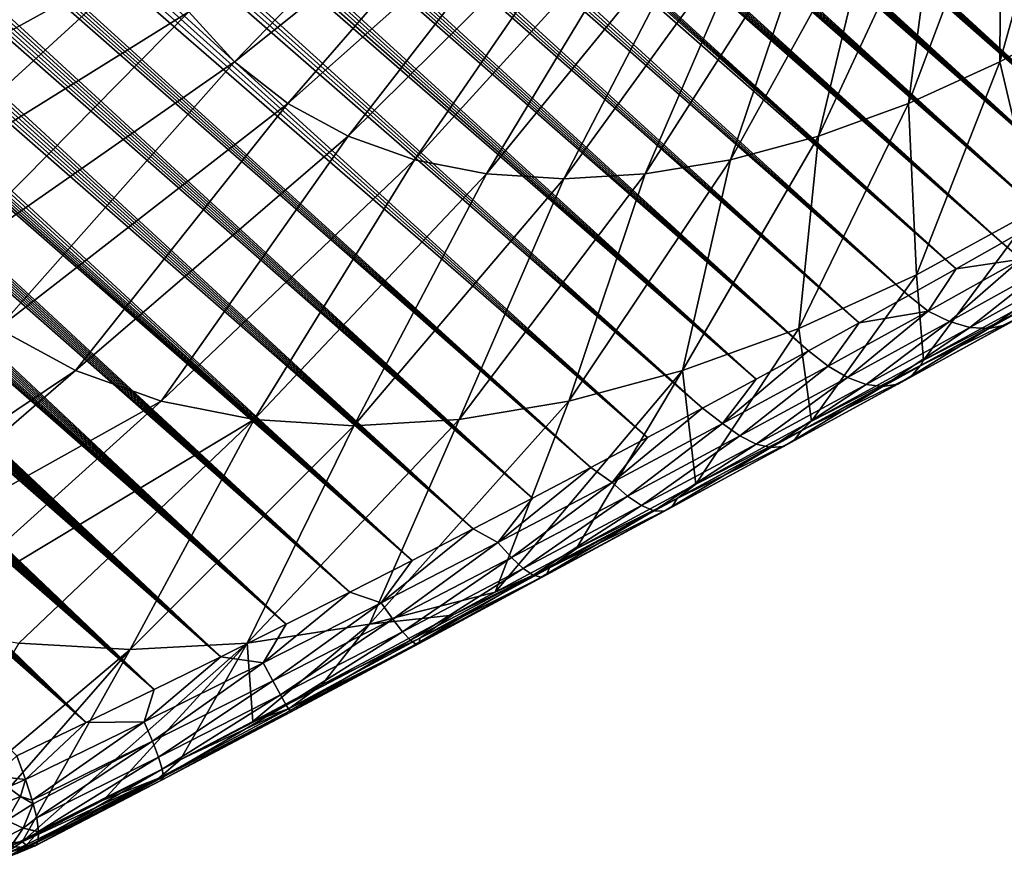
# Model space of a CAD drawing. Header units: metres. Extents: x -82 to 82, y -313 to 40.
# Tile 291 of 405: x 55 to 65, y -61 to -52. Entities that reach past the tile are written whole.
import ezdxf

# ---------------------------------------------------------------- set-up
doc = ezdxf.new("R2010")
doc.units = ezdxf.units.M
doc.layers.add('solid_505278_SW0001_CCC', color=7, linetype='CONTINUOUS')

msp = doc.modelspace()

# ---------------------------------------------------------------- linework, layer by layer
at = {"layer": 'solid_505278_SW0001_CCC'}
for points in [[(63.793152, -55.600903, 53.349144), (42.311619, -36.497169, 34.306728), (42.537632, -36.468975, 34.25415)], [(63.793152, -55.600903, 53.349144), (42.537632, -36.468975, 34.25415), (42.787354, -36.45396, 34.209877)], [(64.308563, -55.315361, 52.981861), (42.787354, -36.45396, 34.209877), (43.062996, -36.453861, 34.175083)], [(64.308563, -55.315361, 52.981861), (63.793152, -55.600903, 53.349144), (42.787354, -36.45396, 34.209877)], [(64.308563, -55.315361, 52.981861), (43.062996, -36.453861, 34.175083), (43.366493, -36.471161, 34.151794)], [(64.308563, -55.315361, 52.981861), (43.366493, -36.471161, 34.151794), (43.698662, -36.50774, 34.141525)], [(63.261715, -55.892429, 53.68475), (41.920193, -36.587555, 34.433418), (42.107014, -36.537075, 34.366676)], [(63.793152, -55.600903, 53.349144), (42.107014, -36.537075, 34.366676), (42.311619, -36.497169, 34.306728)], [(63.793152, -55.600903, 53.349144), (63.261715, -55.892429, 53.68475), (42.107014, -36.537075, 34.366676)], [(64.807716, -55.035828, 52.582764), (43.698662, -36.50774, 34.141525), (44.060249, -36.565296, 34.145638)], [(64.807716, -55.035828, 52.582764), (64.308563, -55.315361, 52.981861), (43.698662, -36.50774, 34.141525)], [(64.807716, -55.035828, 52.582764), (44.060249, -36.565296, 34.145638), (44.252312, -36.602585, 34.153656)], [(63.261715, -55.892429, 53.68475), (41.589901, -36.718449, 34.586975), (41.748459, -36.648014, 34.506756)], [(63.261715, -55.892429, 53.68475), (41.748459, -36.648014, 34.506756), (41.920193, -36.587555, 34.433418)], [(64.807716, -55.035828, 52.582764), (44.252312, -36.602585, 34.153656), (44.451988, -36.645718, 34.16576)], [(64.807716, -55.035828, 52.582764), (44.451988, -36.645718, 34.16576), (44.659637, -36.695225, 34.182472)], [(63.261715, -55.892429, 53.68475), (41.442665, -36.799175, 34.674576), (41.589901, -36.718449, 34.586975)], [(65.290031, -54.762512, 52.151859), (44.659637, -36.695225, 34.182472), (44.875084, -36.750946, 34.203575)], [(65.290031, -54.762512, 52.151859), (64.807716, -55.035828, 52.582764), (44.659637, -36.695225, 34.182472)], [(65.290031, -54.762512, 52.151859), (44.875084, -36.750946, 34.203575), (45.098621, -36.813251, 34.229404)], [(62.714607, -56.18972, 53.988487), (41.175858, -36.995422, 34.875977), (41.304848, -36.891106, 34.770535)], [(62.714607, -56.18972, 53.988487), (41.304848, -36.891106, 34.770535), (41.442665, -36.799175, 34.674576)], [(63.261715, -55.892429, 53.68475), (62.714607, -56.18972, 53.988487), (41.442665, -36.799175, 34.674576)], [(65.290031, -54.762512, 52.151859), (45.098621, -36.813251, 34.229404), (45.330601, -36.882572, 34.260376)], [(65.290031, -54.762512, 52.151859), (45.330601, -36.882572, 34.260376), (45.570797, -36.95871, 34.29623)], [(62.714607, -56.18972, 53.988487), (41.055237, -37.113495, 34.992123), (41.175858, -36.995422, 34.875977)], [(65.290031, -54.762512, 52.151859), (45.570797, -36.95871, 34.29623), (45.819683, -37.04221, 34.337498)], [(65.754967, -54.495632, 51.689091), (45.819683, -37.04221, 34.337498), (46.077503, -37.133377, 34.384457)], [(65.754967, -54.495632, 51.689091), (65.290031, -54.762512, 52.151859), (45.819683, -37.04221, 34.337498)], [(62.714607, -56.18972, 53.988487), (40.942547, -37.247574, 35.120937), (41.055237, -37.113495, 34.992123)], [(65.754967, -54.495632, 51.689091), (46.077503, -37.133377, 34.384457), (46.344093, -37.232079, 34.436928)], [(62.152195, -56.492603, 54.260136), (40.83847, -37.400295, 35.264648), (40.942547, -37.247574, 35.120937)], [(62.714607, -56.18972, 53.988487), (62.152195, -56.492603, 54.260136), (40.942547, -37.247574, 35.120937)], [(65.754967, -54.495632, 51.689091), (46.344093, -37.232079, 34.436928), (46.620102, -37.339001, 34.495583)], [(62.152195, -56.492603, 54.260136), (40.744175, -37.573769, 35.424904), (40.83847, -37.400295, 35.264648)], [(65.754967, -54.495632, 51.689091), (46.620102, -37.339001, 34.495583), (46.905567, -37.45422, 34.560455)], [(65.754967, -54.495632, 51.689091), (46.905567, -37.45422, 34.560455), (47.200527, -37.577816, 34.631596)], [(62.152195, -56.492603, 54.260136), (40.66114, -37.770191, 35.603367), (40.744175, -37.573769, 35.424904)], [(66.20192, -54.235199, 51.194038), (47.200527, -37.577816, 34.631596), (47.505733, -37.710571, 34.70977)], [(66.20192, -54.235199, 51.194038), (65.754967, -54.495632, 51.689091), (47.200527, -37.577816, 34.631596)], [(66.20192, -54.235199, 51.194038), (47.505733, -37.710571, 34.70977), (47.820961, -37.852295, 34.79475)], [(61.574398, -56.801018, 54.499481), (40.59182, -37.991871, 35.801823), (40.66114, -37.770191, 35.603367)], [(62.152195, -56.492603, 54.260136), (61.574398, -56.801018, 54.499481), (40.66114, -37.770191, 35.603367)], [(66.20192, -54.235199, 51.194038), (47.820961, -37.852295, 34.79475), (48.146576, -38.003399, 34.886929)], [(61.574398, -56.801018, 54.499481), (40.538582, -38.239883, 36.020924), (40.59182, -37.991871, 35.801823)], [(66.20192, -54.235199, 51.194038), (48.146576, -38.003399, 34.886929), (48.369846, -38.109791, 34.952827)], [(66.20192, -54.235199, 51.194038), (48.369846, -38.109791, 34.952827), (48.597916, -38.220554, 35.022118)], [(66.20192, -54.235199, 51.194038), (48.597916, -38.220554, 35.022118), (48.830765, -38.335693, 35.09478)], [(61.574398, -56.801018, 54.499481), (40.503433, -38.515171, 36.26123), (40.538582, -38.239883, 36.020924)], [(66.630089, -53.981483, 50.66658), (48.830765, -38.335693, 35.09478), (49.068687, -38.455513, 35.171139)], [(66.630089, -53.981483, 50.66658), (66.20192, -54.235199, 51.194038), (48.830765, -38.335693, 35.09478)], [(60.981453, -57.114723, 54.706051), (40.493362, -38.663277, 36.389484), (40.503433, -38.515171, 36.26123)], [(61.574398, -56.801018, 54.499481), (60.981453, -57.114723, 54.706051), (40.503433, -38.515171, 36.26123)], [(66.630089, -53.981483, 50.66658), (49.068687, -38.455513, 35.171139), (49.311977, -38.580322, 35.251518)], [(66.630089, -53.981483, 50.66658), (49.311977, -38.580322, 35.251518), (49.560543, -38.710037, 35.335808)], [(60.981453, -57.114723, 54.706051), (40.48848, -38.818516, 36.523228), (40.493362, -38.663277, 36.389484)], [(66.630089, -53.981483, 50.66658), (49.560543, -38.710037, 35.335808), (49.814224, -38.844501, 35.42384)], [(60.981453, -57.114723, 54.706051), (40.489452, -38.981281, 36.662834), (40.48848, -38.818516, 36.523228)], [(66.630089, -53.981483, 50.66658), (49.814224, -38.844501, 35.42384), (50.073338, -38.984066, 35.51598)], [(60.981453, -57.114723, 54.706051), (40.496052, -39.15144, 36.808113), (40.489452, -38.981281, 36.662834)], [(66.630089, -53.981483, 50.66658), (50.073338, -38.984066, 35.51598), (50.338219, -39.129086, 35.61261)], [(60.37355, -57.433552, 54.879345), (40.50869, -39.329285, 36.959328), (40.496052, -39.15144, 36.808113)], [(60.981453, -57.114723, 54.706051), (60.37355, -57.433552, 54.879345), (40.496052, -39.15144, 36.808113)], [(66.630089, -53.981483, 50.66658), (50.338219, -39.129086, 35.61261), (50.60891, -39.27961, 35.713776)], [(60.37355, -57.433552, 54.879345), (40.527882, -39.515163, 37.116795), (40.50869, -39.329285, 36.959328)], [(67.038658, -53.734692, 50.106434), (50.60891, -39.27961, 35.713776), (50.885094, -39.435314, 35.819115)], [(67.038658, -53.734692, 50.106434), (66.630089, -53.981483, 50.66658), (50.60891, -39.27961, 35.713776)], [(67.038658, -53.734692, 50.106434), (50.885094, -39.435314, 35.819115), (51.167122, -39.596588, 35.92905)], [(60.37355, -57.433552, 54.879345), (40.553349, -39.7089, 37.280277), (40.527882, -39.515163, 37.116795)], [(67.038658, -53.734692, 50.106434), (51.167122, -39.596588, 35.92905), (51.455368, -39.76384, 36.044033)], [(60.37355, -57.433552, 54.879345), (40.585724, -39.91095, 37.450214), (40.553349, -39.7089, 37.280277)], [(67.038658, -53.734692, 50.106434), (51.455368, -39.76384, 36.044033), (51.750008, -39.937267, 36.164272)], [(60.37355, -57.433552, 54.879345), (40.625351, -40.121552, 37.626808), (40.585724, -39.91095, 37.450214)], [(67.038658, -53.734692, 50.106434), (51.750008, -39.937267, 36.164272), (52.050602, -40.116394, 36.289238)], [(59.7505, -57.757282, 55.018692), (40.672047, -40.340588, 37.809898), (40.625351, -40.121552, 37.626808)], [(60.37355, -57.433552, 54.879345), (59.7505, -57.757282, 55.018692), (40.625351, -40.121552, 37.626808)], [(67.038658, -53.734692, 50.106434), (52.050602, -40.116394, 36.289238), (52.280159, -40.254711, 36.386322)], [(67.038658, -53.734692, 50.106434), (52.280159, -40.254711, 36.386322), (52.513451, -40.396664, 36.486546)], [(59.7505, -57.757282, 55.018692), (40.72662, -40.568668, 38.000065), (40.672047, -40.340588, 37.809898)], [(67.426628, -53.494839, 49.512974), (52.513451, -40.396664, 36.486546), (52.750675, -40.542469, 36.590145)], [(67.426628, -53.494839, 49.512974), (67.038658, -53.734692, 50.106434), (52.513451, -40.396664, 36.486546)], [(59.7505, -57.757282, 55.018692), (40.78915, -40.805851, 38.197334), (40.72662, -40.568668, 38.000065)], [(67.426628, -53.494839, 49.512974), (52.750675, -40.542469, 36.590145), (52.991905, -40.6922, 36.697208)], [(67.426628, -53.494839, 49.512974), (52.991905, -40.6922, 36.697208), (53.236763, -40.845448, 36.807274)], [(59.7505, -57.757282, 55.018692), (40.859703, -41.052193, 38.401726), (40.78915, -40.805851, 38.197334)], [(67.426628, -53.494839, 49.512974), (53.236763, -40.845448, 36.807274), (53.485397, -41.00238, 36.920532)], [(67.426628, -53.494839, 49.512974), (53.485397, -41.00238, 36.920532), (53.738041, -41.163258, 37.037273)], [(59.7505, -57.757282, 55.018692), (40.939194, -41.308384, 38.613914), (40.859703, -41.052193, 38.401726)], [(67.426628, -53.494839, 49.512974), (53.738041, -41.163258, 37.037273), (53.994915, -41.328331, 37.157795)], [(59.112549, -58.085606, 55.123322), (41.027378, -41.574253, 38.833679), (40.939194, -41.308384, 38.613914)], [(59.7505, -57.757282, 55.018692), (59.112549, -58.085606, 55.123322), (40.939194, -41.308384, 38.613914)], [(67.426628, -53.494839, 49.512974), (53.994915, -41.328331, 37.157795), (54.256256, -41.497852, 37.282394)], [(67.426628, -53.494839, 49.512974), (54.256256, -41.497852, 37.282394), (54.521858, -41.671585, 37.410782)], [(59.112549, -58.085606, 55.123322), (41.124725, -41.850143, 39.061348), (41.027378, -41.574253, 38.833679)], [(67.426628, -53.494839, 49.512974), (54.521858, -41.671585, 37.410782), (54.791496, -41.849281, 37.542686)], [(59.112549, -58.085606, 55.123322), (41.195244, -42.040031, 39.217907), (41.124725, -41.850143, 39.061348)], [(67.792938, -53.262238, 48.885983), (54.791496, -41.849281, 37.542686), (55.065437, -42.03125, 37.678471)], [(67.792938, -53.262238, 48.885983), (67.426628, -53.494839, 49.512974), (54.791496, -41.849281, 37.542686)], [(59.112549, -58.085606, 55.123322), (41.270061, -42.23455, 39.378136), (41.195244, -42.040031, 39.217907)], [(67.792938, -53.262238, 48.885983), (55.065437, -42.03125, 37.678471), (55.343948, -42.217796, 37.818501)], [(59.112549, -58.085606, 55.123322), (41.349182, -42.433693, 39.542019), (41.270061, -42.23455, 39.378136)], [(67.792938, -53.262238, 48.885983), (55.343948, -42.217796, 37.818501), (55.627289, -42.409222, 37.963142)], [(59.112549, -58.085606, 55.123322), (41.432972, -42.637722, 39.709827), (41.349182, -42.433693, 39.542019)], [(67.792938, -53.262238, 48.885983), (55.627289, -42.409222, 37.963142), (55.915638, -42.605728, 38.112637)], [(58.459812, -58.418228, 55.192406), (41.521809, -42.846912, 39.881832), (41.432972, -42.637722, 39.709827)], [(59.112549, -58.085606, 55.123322), (58.459812, -58.418228, 55.192406), (41.432972, -42.637722, 39.709827)], [(67.792938, -53.262238, 48.885983), (55.915638, -42.605728, 38.112637), (56.2085, -42.806717, 38.266262)], [(58.459812, -58.418228, 55.192406), (41.615582, -43.061184, 40.057949), (41.521809, -42.846912, 39.881832)], [(67.792938, -53.262238, 48.885983), (56.2085, -42.806717, 38.266262), (56.446106, -42.970821, 38.39225)], [(67.792938, -53.262238, 48.885983), (56.446106, -42.970821, 38.39225), (56.686829, -43.138073, 38.521236)], [(58.459812, -58.418228, 55.192406), (41.714088, -43.280396, 40.238014), (41.615582, -43.061184, 40.057949)], [(67.792938, -53.262238, 48.885983), (56.686829, -43.138073, 38.521236), (56.93082, -43.308655, 38.653458)], [(58.459812, -58.418228, 55.192406), (41.817768, -43.504841, 40.42234), (41.714088, -43.280396, 40.238014)], [(67.792938, -53.262238, 48.885983), (56.93082, -43.308655, 38.653458), (57.17823, -43.482761, 38.78915)], [(67.792938, -53.262238, 48.885983), (57.17823, -43.482761, 38.78915), (57.429214, -43.660564, 38.928547)], [(58.459812, -58.418228, 55.192406), (41.927052, -43.734818, 40.61124), (41.817768, -43.504841, 40.42234)], [(67.792938, -53.262238, 48.885983), (57.429214, -43.660564, 38.928547), (57.683674, -43.841946, 39.071484)], [(58.459812, -58.418228, 55.192406), (42.041996, -43.970367, 40.804756), (41.927052, -43.734818, 40.61124)], [(68.136398, -53.037075, 48.224991), (57.683674, -43.841946, 39.071484), (57.94128, -44.02647, 39.217438)], [(68.136398, -53.037075, 48.224991), (67.792938, -53.262238, 48.885983), (57.683674, -43.841946, 39.071484)], [(57.792053, -58.754742, 55.224854), (42.162205, -44.21122, 41.002575), (42.041996, -43.970367, 40.804756)], [(58.459812, -58.418228, 55.192406), (57.792053, -58.754742, 55.224854), (42.041996, -43.970367, 40.804756)], [(68.136398, -53.037075, 48.224991), (57.94128, -44.02647, 39.217438), (58.202194, -44.214359, 39.366684)], [(57.792053, -58.754742, 55.224854), (42.288151, -44.457684, 41.205044), (42.162205, -44.21122, 41.002575)], [(68.136398, -53.037075, 48.224991), (58.202194, -44.214359, 39.366684), (58.466599, -44.405842, 39.519527)], [(68.136398, -53.037075, 48.224991), (58.466599, -44.405842, 39.519527), (58.734684, -44.601147, 39.67627)], [(57.792053, -58.754742, 55.224854), (42.420353, -44.710091, 41.412525), (42.288151, -44.457684, 41.205044)], [(68.136398, -53.037075, 48.224991), (58.734684, -44.601147, 39.67627), (58.961025, -44.766991, 39.810089)], [(57.792053, -58.754742, 55.224854), (42.559055, -44.968605, 41.625191), (42.420353, -44.710091, 41.412525)], [(68.136398, -53.037075, 48.224991), (58.961025, -44.766991, 39.810089), (59.190159, -44.93578, 39.947006)], [(57.792053, -58.754742, 55.224854), (42.703659, -45.232834, 41.842602), (42.559055, -44.968605, 41.625191)], [(68.136398, -53.037075, 48.224991), (59.190159, -44.93578, 39.947006), (59.422131, -45.107582, 40.087105)], [(68.136398, -53.037075, 48.224991), (59.422131, -45.107582, 40.087105), (59.65662, -45.281933, 40.229771)], [(57.792053, -58.754742, 55.224854), (42.816277, -45.43494, 42.008984), (42.703659, -45.232834, 41.842602)], [(68.136398, -53.037075, 48.224991), (59.65662, -45.281933, 40.229771), (59.89362, -45.458843, 40.375031)], [(57.792053, -58.754742, 55.224854), (42.932762, -45.640606, 42.178425), (42.816277, -45.43494, 42.008984)], [(68.136398, -53.037075, 48.224991), (59.89362, -45.458843, 40.375031), (60.133247, -45.63847, 40.523106)], [(57.792053, -58.754742, 55.224854), (43.053379, -45.850002, 42.351109), (42.932762, -45.640606, 42.178425)], [(68.136398, -53.037075, 48.224991), (60.133247, -45.63847, 40.523106), (60.37561, -45.820969, 40.67421)], [(57.109581, -59.094715, 55.219643), (43.17823, -46.063194, 42.527119), (43.053379, -45.850002, 42.351109)], [(57.792053, -58.754742, 55.224854), (57.109581, -59.094715, 55.219643), (43.053379, -45.850002, 42.351109)], [(68.136398, -53.037075, 48.224991), (60.37561, -45.820969, 40.67421), (60.620811, -46.006489, 40.828571)], [(57.109581, -59.094715, 55.219643), (43.306793, -46.27985, 42.70607), (43.17823, -46.063194, 42.527119)], [(68.136398, -53.037075, 48.224991), (60.620811, -46.006489, 40.828571), (60.868965, -46.195187, 40.986404)], [(68.136398, -53.037075, 48.224991), (60.868965, -46.195187, 40.986404), (61.120178, -46.387215, 41.14793)], [(57.109581, -59.094715, 55.219643), (43.439281, -46.500099, 42.888123), (43.306793, -46.27985, 42.70607)], [(68.455536, -52.819267, 47.529102), (61.120178, -46.387215, 41.14793), (61.374561, -46.582718, 41.31337)], [(68.455536, -52.819267, 47.529102), (68.136398, -53.037075, 48.224991), (61.120178, -46.387215, 41.14793)], [(57.109581, -59.094715, 55.219643), (43.576031, -46.724148, 43.073505), (43.439281, -46.500099, 42.888123)], [(68.455536, -52.819267, 47.529102), (61.374561, -46.582718, 41.31337), (61.631817, -46.781269, 41.482132)], [(57.109581, -59.094715, 55.219643), (43.717369, -46.95219, 43.262447), (43.576031, -46.724148, 43.073505)], [(68.455536, -52.819267, 47.529102), (61.631817, -46.781269, 41.482132), (61.891762, -46.982609, 41.653858)], [(57.109581, -59.094715, 55.219643), (43.863625, -47.184425, 43.455189), (43.717369, -46.95219, 43.262447)], [(68.455536, -52.819267, 47.529102), (61.891762, -46.982609, 41.653858), (62.154568, -47.186962, 41.828873)], [(57.109581, -59.094715, 55.219643), (44.014488, -47.420677, 43.651512), (43.863625, -47.184425, 43.455189)], [(68.455536, -52.819267, 47.529102), (62.154568, -47.186962, 41.828873), (62.420395, -47.394554, 42.007496)], [(68.455536, -52.819267, 47.529102), (62.420395, -47.394554, 42.007496), (62.689407, -47.605614, 42.190048)], [(57.109581, -59.094715, 55.219643), (44.169636, -47.660748, 43.851196), (44.014488, -47.420677, 43.651512)], [(68.455536, -52.819267, 47.529102), (62.689407, -47.605614, 42.190048), (62.961777, -47.820358, 42.37685)], [(57.109581, -59.094715, 55.219643), (44.329483, -47.904869, 44.05452), (44.169636, -47.660748, 43.851196)], [(68.455536, -52.819267, 47.529102), (62.961777, -47.820358, 42.37685), (63.237663, -48.039013, 42.568226)], [(56.412437, -59.437656, 55.175579), (44.494434, -48.153263, 44.261761), (44.329483, -47.904869, 44.05452)], [(57.109581, -59.094715, 55.219643), (56.412437, -59.437656, 55.175579), (44.329483, -47.904869, 44.05452)], [(68.455536, -52.819267, 47.529102), (63.237663, -48.039013, 42.568226), (63.477066, -48.22971, 42.736145)], [(56.412437, -59.437656, 55.175579), (44.664902, -48.406158, 44.473202), (44.494434, -48.153263, 44.261761)], [(68.455536, -52.819267, 47.529102), (63.477066, -48.22971, 42.736145), (63.719303, -48.423553, 42.907776)], [(56.412437, -59.437656, 55.175579), (44.841145, -48.663704, 44.68903), (44.664902, -48.406158, 44.473202)], [(68.455536, -52.819267, 47.529102), (63.719303, -48.423553, 42.907776), (63.964531, -48.620392, 43.082668)], [(68.455536, -52.819267, 47.529102), (63.964531, -48.620392, 43.082668), (64.212601, -48.820133, 43.260769)], [(56.412437, -59.437656, 55.175579), (45.022358, -48.925468, 44.908707), (44.841145, -48.663704, 44.68903)], [(68.455536, -52.819267, 47.529102), (64.212601, -48.820133, 43.260769), (64.463348, -49.022701, 43.442097)], [(56.412437, -59.437656, 55.175579), (45.171036, -49.137978, 45.087307), (45.022358, -48.925468, 44.908707)], [(68.455536, -52.819267, 47.529102), (64.463348, -49.022701, 43.442097), (64.716583, -49.228024, 43.62669)], [(56.412437, -59.437656, 55.175579), (45.323284, -49.353382, 45.268627), (45.171036, -49.137978, 45.087307)], [(68.455536, -52.819267, 47.529102), (64.716583, -49.228024, 43.62669), (64.97213, -49.436024, 43.814571)], [(56.412437, -59.437656, 55.175579), (45.47937, -49.5718, 45.452839), (45.323284, -49.353382, 45.268627)], [(68.455536, -52.819267, 47.529102), (64.97213, -49.436024, 43.814571), (65.197495, -49.620167, 43.981689)], [(56.412437, -59.437656, 55.175579), (45.639542, -49.793365, 45.640118), (45.47937, -49.5718, 45.452839)], [(68.455536, -52.819267, 47.529102), (65.197495, -49.620167, 43.981689), (65.424385, -49.806255, 44.151371)], [(56.412437, -59.437656, 55.175579), (45.804066, -50.0182, 45.830631), (45.639542, -49.793365, 45.640118)], [(56.412437, -59.437656, 55.175579), (45.972759, -50.246227, 46.024277), (45.804066, -50.0182, 45.830631)], [(56.773994, -52.344261, 70.946457), (57.254635, -52.868179, 69.939667), (59.979656, -50.052631, 71.060349)], [(57.254635, -52.868179, 69.939667), (60.317612, -50.421013, 70.35244), (59.979656, -50.052631, 71.060349)], [(56.412437, -59.437656, 55.175579), (46.145027, -50.477154, 46.220673), (45.972759, -50.246227, 46.024277)], [(52.220581, -51.771378, 74.413261), (52.513763, -52.750149, 73.194), (55.832561, -50.291916, 73.860451)], [(52.513763, -52.750149, 73.194), (56.059723, -51.05027, 72.915771), (55.832561, -50.291916, 73.860451)], [(55.700245, -59.782894, 55.091122), (46.321182, -50.711128, 46.420013), (46.145027, -50.477154, 46.220673)], [(56.412437, -59.437656, 55.175579), (55.700245, -59.782894, 55.091122), (46.145027, -50.477154, 46.220673)], [(57.254635, -52.868179, 69.939667), (57.812057, -53.303467, 68.930244), (60.317612, -50.421013, 70.35244)], [(57.812057, -53.303467, 68.930244), (60.709553, -50.727077, 69.642677), (60.317612, -50.421013, 70.35244)], [(65.262787, -52.868179, 61.178555), (65.948402, -50.421013, 64.192215), (65.276627, -50.727077, 64.646187)], [(65.262787, -52.868179, 61.178555), (66.222443, -52.344261, 60.609615), (65.948402, -50.421013, 64.192215)], [(55.700245, -59.782894, 55.091122), (46.501553, -50.948292, 46.622513), (46.321182, -50.711128, 46.420013)], [(57.812057, -53.303467, 68.930244), (58.441212, -53.646183, 67.927322), (60.709553, -50.727077, 69.642677)], [(58.441212, -53.646183, 67.927322), (61.151932, -50.968052, 68.937492), (60.709553, -50.727077, 69.642677)], [(64.307381, -53.303467, 61.824203), (65.276627, -50.727077, 64.646187), (64.61393, -50.968052, 65.149986)], [(64.307381, -53.303467, 61.824203), (65.262787, -52.868179, 61.178555), (65.276627, -50.727077, 64.646187)], [(55.700245, -59.782894, 55.091122), (46.686474, -51.188793, 46.828388), (46.501553, -50.948292, 46.622513)], [(58.441212, -53.646183, 67.927322), (59.136398, -53.893219, 66.939995), (61.151932, -50.968052, 68.937492)], [(59.136398, -53.893219, 66.939995), (61.640739, -51.14175, 68.243271), (61.151932, -50.968052, 68.937492)], [(63.364883, -53.646183, 62.540707), (64.61393, -50.968052, 65.149986), (63.966305, -51.14175, 65.699043)], [(63.364883, -53.646183, 62.540707), (64.307381, -53.303467, 61.824203), (64.61393, -50.968052, 65.149986)], [(52.513763, -52.750149, 73.194), (52.92001, -53.635777, 71.936554), (56.059723, -51.05027, 72.915771)], [(52.92001, -53.635777, 71.936554), (56.374485, -51.736458, 71.941498), (56.059723, -51.05027, 72.915771)], [(55.700245, -59.782894, 55.091122), (46.844288, -51.391872, 47.002689), (46.686474, -51.188793, 46.828388)], [(59.136398, -53.893219, 66.939995), (59.891323, -54.042339, 65.977196), (61.640739, -51.14175, 68.243271)], [(59.891323, -54.042339, 65.977196), (62.171555, -51.246605, 67.566292), (61.640739, -51.14175, 68.243271)], [(62.443829, -53.893219, 63.321583), (63.966305, -51.14175, 65.699043), (63.339622, -51.246605, 66.288391)], [(62.443829, -53.893219, 63.321583), (63.364883, -53.646183, 62.540707), (63.966305, -51.14175, 65.699043)], [(59.891323, -54.042339, 65.977196), (60.69915, -54.092197, 65.047646), (62.171555, -51.246605, 67.566292)], [(62.171555, -51.246605, 67.566292), (60.69915, -54.092197, 65.047646), (62.739563, -51.281662, 66.912697)], [(60.69915, -54.092197, 65.047646), (61.552559, -54.042339, 64.15976), (62.739563, -51.281662, 66.912697)], [(61.552559, -54.042339, 64.15976), (63.339622, -51.246605, 66.288391), (62.739563, -51.281662, 66.912697)], [(61.552559, -54.042339, 64.15976), (62.443829, -53.893219, 63.321583), (63.339622, -51.246605, 66.288391)], [(55.700245, -59.782894, 55.091122), (47.005684, -51.597458, 47.179611), (46.844288, -51.391872, 47.002689)], [(55.700245, -59.782894, 55.091122), (47.17075, -51.805595, 47.359215), (47.005684, -51.597458, 47.179611)], [(52.92001, -53.635777, 71.936554), (53.435638, -54.420242, 70.652313), (56.374485, -51.736458, 71.941498)], [(53.435638, -54.420242, 70.652313), (56.773994, -52.344261, 70.946457), (56.374485, -51.736458, 71.941498)], [(55.700245, -59.782894, 55.091122), (47.33881, -52.016014, 47.541096), (47.17075, -51.805595, 47.359215)], [(55.700245, -59.782894, 55.091122), (47.509888, -52.22871, 47.725266), (47.33881, -52.016014, 47.541096)], [(55.700245, -59.782894, 55.091122), (47.684227, -52.443771, 47.911865), (47.509888, -52.22871, 47.725266)], [(53.435638, -54.420242, 70.652313), (54.055981, -55.096436, 69.352898), (56.773994, -52.344261, 70.946457)], [(54.055981, -55.096436, 69.352898), (57.254635, -52.868179, 69.939667), (56.773994, -52.344261, 70.946457)], [(65.630295, -54.420242, 57.311058), (66.222443, -52.344261, 60.609615), (65.262787, -52.868179, 61.178555)], [(55.700245, -59.782894, 55.091122), (47.862061, -52.661282, 48.10104), (47.684227, -52.443771, 47.911865)], [(55.700245, -59.782894, 55.091122), (48.043629, -52.881321, 48.292938), (47.862061, -52.661282, 48.10104)], [(54.055981, -55.096436, 69.352898), (54.775417, -55.658241, 68.050079), (57.254635, -52.868179, 69.939667)], [(54.775417, -55.658241, 68.050079), (57.812057, -53.303467, 68.930244), (57.254635, -52.868179, 69.939667)], [(64.391701, -55.096436, 58.045361), (65.262787, -52.868179, 61.178555), (64.307381, -53.303467, 61.824203)], [(64.391701, -55.096436, 58.045361), (65.630295, -54.420242, 57.311058), (65.262787, -52.868179, 61.178555)], [(55.700245, -59.782894, 55.091122), (48.229164, -53.103981, 48.487698), (48.043629, -52.881321, 48.292938)], [(55.700245, -59.782894, 55.091122), (48.4189, -53.329338, 48.685471), (48.229164, -53.103981, 48.487698)], [(55.700245, -59.782894, 55.091122), (48.613075, -53.557476, 48.886398), (48.4189, -53.329338, 48.685471)], [(54.775417, -55.658241, 68.050079), (55.587437, -56.100563, 66.755661), (57.812057, -53.303467, 68.930244)], [(55.587437, -56.100563, 66.755661), (58.441212, -53.646183, 67.927322), (57.812057, -53.303467, 68.930244)], [(63.158607, -55.658241, 58.878666), (64.307381, -53.303467, 61.824203), (63.364883, -53.646183, 62.540707)], [(63.158607, -55.658241, 58.878666), (64.391701, -55.096436, 58.045361), (64.307381, -53.303467, 61.824203)], [(55.700245, -59.782894, 55.091122), (54.973858, -60.129925, 54.965256), (48.613075, -53.557476, 48.886398)], [(55.587437, -56.100563, 66.755661), (56.48468, -56.419403, 65.481361), (58.441212, -53.646183, 67.927322)], [(56.48468, -56.419403, 65.481361), (59.136398, -53.893219, 66.939995), (58.441212, -53.646183, 67.927322)], [(61.942173, -56.100563, 59.803421), (63.364883, -53.646183, 62.540707), (62.443829, -53.893219, 63.321583)], [(61.942173, -56.100563, 59.803421), (63.158607, -55.658241, 58.878666), (63.364883, -53.646183, 62.540707)], [(56.48468, -56.419403, 65.481361), (57.459023, -56.611866, 64.238724), (59.136398, -53.893219, 66.939995)], [(57.459023, -56.611866, 64.238724), (59.891323, -54.042339, 65.977196), (59.136398, -53.893219, 66.939995)], [(60.753418, -56.419403, 60.81126), (62.443829, -53.893219, 63.321583), (61.552559, -54.042339, 64.15976)], [(60.753418, -56.419403, 60.81126), (61.942173, -56.100563, 59.803421), (62.443829, -53.893219, 63.321583)], [(57.459023, -56.611866, 64.238724), (58.501644, -56.676216, 63.039001), (59.891323, -54.042339, 65.977196)], [(59.891323, -54.042339, 65.977196), (58.501644, -56.676216, 63.039001), (60.69915, -54.092197, 65.047646)], [(58.501644, -56.676216, 63.039001), (59.6031, -56.611866, 61.893051), (60.69915, -54.092197, 65.047646)], [(59.6031, -56.611866, 61.893051), (61.552559, -54.042339, 64.15976), (60.69915, -54.092197, 65.047646)], [(59.6031, -56.611866, 61.893051), (60.753418, -56.419403, 60.81126), (61.552559, -54.042339, 64.15976)], [(64.46624, -55.990685, 55.62394), (65.630295, -54.420242, 57.311058), (64.391701, -55.096436, 58.045361)], [(64.46624, -55.990685, 55.62394), (65.583099, -55.379753, 54.88596), (65.630295, -54.420242, 57.311058)], [(65.486839, -54.932858, 52.364777), (65.290031, -54.762512, 52.151859), (65.754967, -54.495632, 51.689091)], [(65.486839, -54.932858, 52.364777), (64.807716, -55.035828, 52.582764), (65.290031, -54.762512, 52.151859)], [(65.486839, -54.932858, 52.364777), (64.513588, -55.478695, 53.183334), (64.807716, -55.035828, 52.582764)], [(64.735428, -55.587189, 53.401943), (64.513588, -55.478695, 53.183334), (65.486839, -54.932858, 52.364777)], [(65.726936, -55.033363, 52.567326), (64.735428, -55.587189, 53.401943), (65.486839, -54.932858, 52.364777)], [(64.949509, -55.647915, 53.64537), (64.735428, -55.587189, 53.401943), (65.726936, -55.033363, 52.567326)], [(65.961517, -55.085106, 52.793316), (64.949509, -55.647915, 53.64537), (65.726936, -55.033363, 52.567326)], [(63.293983, -56.629471, 56.243107), (64.391701, -55.096436, 58.045361), (63.158607, -55.658241, 58.878666)], [(63.293983, -56.629471, 56.243107), (64.46624, -55.990685, 55.62394), (64.391701, -55.096436, 58.045361)], [(64.513588, -55.478695, 53.183334), (64.308563, -55.315361, 52.981861), (64.807716, -55.035828, 52.582764)], [(65.150002, -55.659222, 53.906998), (64.949509, -55.647915, 53.64537), (65.961517, -55.085106, 52.793316)], [(66.184189, -55.086678, 53.036602), (65.150002, -55.659222, 53.906998), (65.961517, -55.085106, 52.793316)], [(65.331459, -55.6208, 54.179707), (65.150002, -55.659222, 53.906998), (66.184189, -55.086678, 53.036602)], [(64.513588, -55.478695, 53.183334), (63.793152, -55.600903, 53.349144), (64.308563, -55.315361, 52.981861)], [(65.618187, -55.400284, 54.728619), (64.46624, -55.990685, 55.62394), (64.435028, -56.046261, 55.520992)], [(65.618187, -55.400284, 54.728619), (64.435028, -56.046261, 55.520992), (65.488953, -55.533699, 54.456085)], [(65.618187, -55.400284, 54.728619), (65.583099, -55.379753, 54.88596), (64.46624, -55.990685, 55.62394)], [(64.513588, -55.478695, 53.183334), (63.468655, -56.05394, 53.883846), (63.793152, -55.600903, 53.349144)], [(63.670898, -56.172462, 54.115845), (63.468655, -56.05394, 53.883846), (64.513588, -55.478695, 53.183334)], [(64.735428, -55.587189, 53.401943), (63.670898, -56.172462, 54.115845), (64.513588, -55.478695, 53.183334)], [(65.488953, -55.533699, 54.456085), (64.330132, -56.167225, 55.232655), (65.331459, -55.6208, 54.179707)], [(64.435028, -56.046261, 55.520992), (64.330132, -56.167225, 55.232655), (65.488953, -55.533699, 54.456085)], [(63.468655, -56.05394, 53.883846), (63.261715, -55.892429, 53.68475), (63.793152, -55.600903, 53.349144)], [(63.863178, -56.244347, 54.373985), (63.670898, -56.172462, 54.115845), (64.735428, -55.587189, 53.401943)], [(64.949509, -55.647915, 53.64537), (63.863178, -56.244347, 54.373985), (64.735428, -55.587189, 53.401943)], [(64.04026, -56.267632, 54.651245), (63.863178, -56.244347, 54.373985), (64.949509, -55.647915, 53.64537)], [(65.150002, -55.659222, 53.906998), (64.04026, -56.267632, 54.651245), (64.949509, -55.647915, 53.64537)], [(65.331459, -55.6208, 54.179707), (64.197334, -56.241692, 54.94009), (65.150002, -55.659222, 53.906998)], [(64.330132, -56.167225, 55.232655), (64.197334, -56.241692, 54.94009), (65.331459, -55.6208, 54.179707)], [(52.801914, -57.963928, 65.889824), (55.587437, -56.100563, 66.755661), (54.775417, -55.658241, 68.050079)], [(62.080105, -57.288414, 56.737442), (63.158607, -55.658241, 58.878666), (61.942173, -56.100563, 59.803421)], [(62.080105, -57.288414, 56.737442), (63.293983, -56.629471, 56.243107), (63.158607, -55.658241, 58.878666)], [(64.197334, -56.241692, 54.94009), (64.04026, -56.267632, 54.651245), (65.150002, -55.659222, 53.906998)], [(62.362324, -56.653152, 54.458687), (62.714607, -56.18972, 53.988487), (63.261715, -55.892429, 53.68475)], [(63.468655, -56.05394, 53.883846), (62.362324, -56.653152, 54.458687), (63.261715, -55.892429, 53.68475)], [(62.54414, -56.783497, 54.701027), (62.362324, -56.653152, 54.458687), (63.468655, -56.05394, 53.883846)], [(63.670898, -56.172462, 54.115845), (62.54414, -56.783497, 54.701027), (63.468655, -56.05394, 53.883846)], [(64.435028, -56.046261, 55.520992), (63.293983, -56.629471, 56.243107), (63.186478, -56.727848, 56.170231)], [(64.435028, -56.046261, 55.520992), (63.186478, -56.727848, 56.170231), (64.330132, -56.167225, 55.232655)], [(64.435028, -56.046261, 55.520992), (64.46624, -55.990685, 55.62394), (63.293983, -56.629471, 56.243107)], [(52.801914, -57.963928, 65.889824), (52.901283, -58.419846, 65.030075), (55.587437, -56.100563, 66.755661)], [(52.901283, -58.419846, 65.030075), (56.48468, -56.419403, 65.481361), (55.587437, -56.100563, 66.755661)], [(59.982803, -58.419838, 57.28273), (61.942173, -56.100563, 59.803421), (60.753418, -56.419403, 60.81126)], [(59.982803, -58.419838, 57.28273), (60.829723, -57.964172, 57.106819), (61.942173, -56.100563, 59.803421)], [(60.829723, -57.964172, 57.106819), (62.080105, -57.288414, 56.737442), (61.942173, -56.100563, 59.803421)], [(64.330132, -56.167225, 55.232655), (63.10635, -56.834454, 55.868587), (64.197334, -56.241692, 54.94009)], [(63.186478, -56.727848, 56.170231), (63.10635, -56.834454, 55.868587), (64.330132, -56.167225, 55.232655)], [(62.362324, -56.653152, 54.458687), (62.152195, -56.492603, 54.260136), (62.714607, -56.18972, 53.988487)], [(62.713829, -56.868458, 54.970772), (62.54414, -56.783497, 54.701027), (63.670898, -56.172462, 54.115845)], [(63.863178, -56.244347, 54.373985), (62.713829, -56.868458, 54.970772), (63.670898, -56.172462, 54.115845)], [(62.866772, -56.905727, 55.26059), (62.713829, -56.868458, 54.970772), (63.863178, -56.244347, 54.373985)], [(64.04026, -56.267632, 54.651245), (62.866772, -56.905727, 55.26059), (63.863178, -56.244347, 54.373985)], [(62.99881, -56.894287, 55.562599), (62.866772, -56.905727, 55.26059), (64.04026, -56.267632, 54.651245)], [(64.197334, -56.241692, 54.94009), (62.99881, -56.894287, 55.562599), (64.04026, -56.267632, 54.651245)], [(63.10635, -56.834454, 55.868587), (62.99881, -56.894287, 55.562599), (64.197334, -56.241692, 54.94009)], [(52.901283, -58.419846, 65.030075), (53.89698, -58.755268, 63.616695), (56.48468, -56.419403, 65.481361)], [(53.89698, -58.755268, 63.616695), (57.459023, -56.611866, 64.238724), (56.48468, -56.419403, 65.481361)], [(58.664349, -58.755264, 58.401077), (60.753418, -56.419403, 60.81126), (59.6031, -56.611866, 61.893051)], [(58.664349, -58.755264, 58.401077), (59.982803, -58.419838, 57.28273), (60.753418, -56.419403, 60.81126)], [(61.205856, -57.270016, 54.902725), (61.574398, -56.801018, 54.499481), (62.152195, -56.492603, 54.260136)], [(62.362324, -56.653152, 54.458687), (61.205856, -57.270016, 54.902725), (62.152195, -56.492603, 54.260136)], [(53.89698, -58.755268, 63.616695), (54.994377, -58.951931, 62.23558), (57.459023, -56.611866, 64.238724)], [(54.994377, -58.951931, 62.23558), (56.160709, -59.017654, 60.899254), (57.459023, -56.611866, 64.238724)], [(57.459023, -56.611866, 64.238724), (56.160709, -59.017654, 60.899254), (58.501644, -56.676216, 63.039001)], [(56.160709, -59.017654, 60.899254), (57.387138, -58.951931, 59.61784), (58.501644, -56.676216, 63.039001)], [(57.387138, -58.951931, 59.61784), (59.6031, -56.611866, 61.893051), (58.501644, -56.676216, 63.039001)], [(57.387138, -58.951931, 59.61784), (58.664349, -58.755264, 58.401077), (59.6031, -56.611866, 61.893051)], [(61.366962, -57.413647, 55.152103), (61.205856, -57.270016, 54.902725), (62.362324, -56.653152, 54.458687)], [(62.54414, -56.783497, 54.701027), (61.366962, -57.413647, 55.152103), (62.362324, -56.653152, 54.458687)], [(63.186478, -56.727848, 56.170231), (63.293983, -56.629471, 56.243107), (62.080105, -57.288414, 56.737442)], [(61.513817, -57.513283, 55.430099), (61.366962, -57.413647, 55.152103), (62.54414, -56.783497, 54.701027)], [(62.713829, -56.868458, 54.970772), (61.513817, -57.513283, 55.430099), (62.54414, -56.783497, 54.701027)], [(63.186478, -56.727848, 56.170231), (62.080105, -57.288414, 56.737442), (61.886814, -57.436909, 56.669823)], [(63.186478, -56.727848, 56.170231), (61.886814, -57.436909, 56.669823), (63.10635, -56.834454, 55.868587)], [(61.205856, -57.270016, 54.902725), (60.981453, -57.114723, 54.706051), (61.574398, -56.801018, 54.499481)], [(61.642422, -57.566208, 55.729156), (61.513817, -57.513283, 55.430099), (62.713829, -56.868458, 54.970772)], [(62.866772, -56.905727, 55.26059), (61.642422, -57.566208, 55.729156), (62.713829, -56.868458, 54.970772)], [(63.10635, -56.834454, 55.868587), (61.83149, -57.527496, 56.357563), (62.99881, -56.894287, 55.562599)], [(61.886814, -57.436909, 56.669823), (61.83149, -57.527496, 56.357563), (63.10635, -56.834454, 55.868587)], [(61.749283, -57.570992, 56.041138), (61.642422, -57.566208, 55.729156), (62.866772, -56.905727, 55.26059)], [(62.99881, -56.894287, 55.562599), (61.749283, -57.570992, 56.041138), (62.866772, -56.905727, 55.26059)], [(61.83149, -57.527496, 56.357563), (61.749283, -57.570992, 56.041138), (62.99881, -56.894287, 55.562599)], [(60.010937, -57.897659, 55.21352), (60.37355, -57.433552, 54.879345), (60.981453, -57.114723, 54.706051)], [(61.205856, -57.270016, 54.902725), (60.010937, -57.897659, 55.21352), (60.981453, -57.114723, 54.706051)], [(60.151592, -58.055664, 55.466549), (60.010937, -57.897659, 55.21352), (61.205856, -57.270016, 54.902725)], [(61.366962, -57.413647, 55.152103), (60.151592, -58.055664, 55.466549), (61.205856, -57.270016, 54.902725)], [(61.886814, -57.436909, 56.669823), (62.080105, -57.288414, 56.737442), (60.829723, -57.964172, 57.106819)], [(60.010937, -57.897659, 55.21352), (59.7505, -57.757282, 55.018692), (60.37355, -57.433552, 54.879345)], [(60.275913, -58.171185, 55.749348), (60.151592, -58.055664, 55.466549), (61.366962, -57.413647, 55.152103)], [(61.513817, -57.513283, 55.430099), (60.275913, -58.171185, 55.749348), (61.366962, -57.413647, 55.152103)], [(61.886814, -57.436909, 56.669823), (60.829723, -57.964172, 57.106819), (60.550705, -58.164459, 57.016754)], [(61.886814, -57.436909, 56.669823), (60.550705, -58.164459, 57.016754), (61.83149, -57.527496, 56.357563)], [(60.380516, -58.241074, 56.054222), (60.275913, -58.171185, 55.749348), (61.513817, -57.513283, 55.430099)], [(61.642422, -57.566208, 55.729156), (60.380516, -58.241074, 56.054222), (61.513817, -57.513283, 55.430099)], [(60.462555, -58.263439, 56.372883), (60.380516, -58.241074, 56.054222), (61.642422, -57.566208, 55.729156)], [(61.749283, -57.570992, 56.041138), (60.462555, -58.263439, 56.372883), (61.642422, -57.566208, 55.729156)], [(60.519806, -58.237667, 56.696659), (60.462555, -58.263439, 56.372883), (61.749283, -57.570992, 56.041138)], [(61.83149, -57.527496, 56.357563), (60.519806, -58.237667, 56.696659), (61.749283, -57.570992, 56.041138)], [(60.550705, -58.164459, 57.016754), (60.519806, -58.237667, 56.696659), (61.83149, -57.527496, 56.357563)], [(58.789127, -58.528999, 55.391266), (59.112549, -58.085606, 55.123322), (59.7505, -57.757282, 55.018692)], [(60.010937, -57.897659, 55.21352), (58.789127, -58.528999, 55.391266), (59.7505, -57.757282, 55.018692)], [(58.910088, -58.702065, 55.644627), (58.789127, -58.528999, 55.391266), (60.010937, -57.897659, 55.21352)], [(60.151592, -58.055664, 55.466549), (58.910088, -58.702065, 55.644627), (60.010937, -57.897659, 55.21352)], [(60.550705, -58.164459, 57.016754), (60.829723, -57.964172, 57.106819), (59.982803, -58.419838, 57.28273)], [(58.789127, -58.528999, 55.391266), (58.459812, -58.418228, 55.192406), (59.112549, -58.085606, 55.123322)], [(59.012676, -58.834278, 55.928829), (58.910088, -58.702065, 55.644627), (60.151592, -58.055664, 55.466549)], [(60.275913, -58.171185, 55.749348), (59.012676, -58.834278, 55.928829), (60.151592, -58.055664, 55.466549)], [(59.094097, -58.922039, 56.236145), (59.012676, -58.834278, 55.928829), (60.275913, -58.171185, 55.749348)], [(60.380516, -58.241074, 56.054222), (59.094097, -58.922039, 56.236145), (60.275913, -58.171185, 55.749348)], [(60.550705, -58.164459, 57.016754), (59.533581, -58.660759, 57.352932), (59.192436, -58.901165, 57.211441)], [(60.550705, -58.164459, 57.016754), (59.192436, -58.901165, 57.211441), (60.519806, -58.237667, 56.696659)], [(60.550705, -58.164459, 57.016754), (59.982803, -58.419838, 57.28273), (59.533581, -58.660759, 57.352932)], [(59.15213, -58.962967, 56.55822), (59.094097, -58.922039, 56.236145), (60.380516, -58.241074, 56.054222)], [(60.462555, -58.263439, 56.372883), (59.15213, -58.962967, 56.55822), (60.380516, -58.241074, 56.054222)], [(59.185211, -58.955948, 56.886292), (59.15213, -58.962967, 56.55822), (60.462555, -58.263439, 56.372883)], [(60.519806, -58.237667, 56.696659), (59.185211, -58.955948, 56.886292), (60.462555, -58.263439, 56.372883)], [(59.192436, -58.901165, 57.211441), (59.185211, -58.955948, 56.886292), (60.519806, -58.237667, 56.696659)], [(57.551369, -59.157063, 55.438572), (57.792053, -58.754742, 55.224854), (58.459812, -58.418228, 55.192406)], [(58.789127, -58.528999, 55.391266), (57.551369, -59.157063, 55.438572), (58.459812, -58.418228, 55.192406)], [(59.533581, -58.660759, 57.352932), (59.982803, -58.419838, 57.28273), (58.664349, -58.755264, 58.401077)], [(57.653805, -59.34549, 55.689129), (57.551369, -59.157063, 55.438572), (58.789127, -58.528999, 55.391266)], [(58.910088, -58.702065, 55.644627), (57.653805, -59.34549, 55.689129), (58.789127, -58.528999, 55.391266)], [(57.73587, -59.494804, 55.971519), (57.653805, -59.34549, 55.689129), (58.910088, -58.702065, 55.644627)], [(59.012676, -58.834278, 55.928829), (57.73587, -59.494804, 55.971519), (58.910088, -58.702065, 55.644627)], [(58.166515, -59.390022, 57.472404), (59.533581, -58.660759, 57.352932), (58.664349, -58.755264, 58.401077)], [(59.192436, -58.901165, 57.211441), (59.533581, -58.660759, 57.352932), (58.166515, -59.390022, 57.472404)], [(57.551369, -59.157063, 55.438572), (57.109581, -59.094715, 55.219643), (57.792053, -58.754742, 55.224854)], [(57.44392, -59.772724, 57.48035), (58.664349, -58.755264, 58.401077), (57.387138, -58.951931, 59.61784)], [(57.44392, -59.772724, 57.48035), (58.166515, -59.390022, 57.472404), (58.664349, -58.755264, 58.401077)], [(57.795334, -59.600956, 56.278065), (57.73587, -59.494804, 55.971519), (59.012676, -58.834278, 55.928829)], [(59.094097, -58.922039, 56.236145), (57.795334, -59.600956, 56.278065), (59.012676, -58.834278, 55.928829)], [(54.994377, -58.951931, 62.23558), (53.69342, -61.100002, 58.644012), (56.160709, -59.017654, 60.899254)], [(55.02943, -61.033318, 57.243603), (57.387138, -58.951931, 59.61784), (56.160709, -59.017654, 60.899254)], [(55.02943, -61.033318, 57.243603), (55.884762, -60.590389, 57.372841), (57.387138, -58.951931, 59.61784)], [(55.884762, -60.590389, 57.372841), (56.686237, -60.171574, 57.449078), (57.387138, -58.951931, 59.61784)], [(56.686237, -60.171574, 57.449078), (57.44392, -59.772724, 57.48035), (57.387138, -58.951931, 59.61784)], [(57.83057, -59.661053, 56.600433), (57.795334, -59.600956, 56.278065), (59.094097, -58.922039, 56.236145)], [(59.192436, -58.901165, 57.211441), (58.166515, -59.390022, 57.472404), (57.825233, -59.63784, 57.257378)], [(59.192436, -58.901165, 57.211441), (57.825233, -59.63784, 57.257378), (59.185211, -58.955948, 56.886292)], [(59.15213, -58.962967, 56.55822), (57.83057, -59.661053, 56.600433), (59.094097, -58.922039, 56.236145)], [(53.69342, -61.100002, 58.644012), (54.354343, -61.083324, 57.93626), (56.160709, -59.017654, 60.899254)], [(54.354343, -61.083324, 57.93626), (55.02943, -61.033318, 57.243603), (56.160709, -59.017654, 60.899254)], [(57.825233, -59.63784, 57.257378), (57.840626, -59.673462, 56.929855), (59.185211, -58.955948, 56.886292)], [(57.840626, -59.673462, 56.929855), (57.83057, -59.661053, 56.600433), (59.15213, -58.962967, 56.55822)], [(59.185211, -58.955948, 56.886292), (57.840626, -59.673462, 56.929855), (59.15213, -58.962967, 56.55822)], [(56.30751, -59.775291, 55.360054), (56.412437, -59.437656, 55.175579), (57.109581, -59.094715, 55.219643)], [(57.551369, -59.157063, 55.438572), (56.30751, -59.775291, 55.360054), (57.109581, -59.094715, 55.219643)], [(56.392914, -59.979019, 55.60495), (56.30751, -59.775291, 55.360054), (57.551369, -59.157063, 55.438572)], [(57.653805, -59.34549, 55.689129), (56.392914, -59.979019, 55.60495), (57.551369, -59.157063, 55.438572)], [(56.455997, -60.145496, 55.882587), (56.392914, -59.979019, 55.60495), (57.653805, -59.34549, 55.689129)], [(57.73587, -59.494804, 55.971519), (56.455997, -60.145496, 55.882587), (57.653805, -59.34549, 55.689129)], [(56.30751, -59.775291, 55.360054), (55.700245, -59.782894, 55.091122), (56.412437, -59.437656, 55.175579)], [(57.825233, -59.63784, 57.257378), (58.166515, -59.390022, 57.472404), (57.44392, -59.772724, 57.48035)], [(56.495045, -60.270187, 56.18541), (56.455997, -60.145496, 55.882587), (57.73587, -59.494804, 55.971519)], [(57.795334, -59.600956, 56.278065), (56.495045, -60.270187, 56.18541), (57.73587, -59.494804, 55.971519)], [(57.825233, -59.63784, 57.257378), (56.686237, -60.171574, 57.449078), (56.460743, -60.365875, 57.160587)], [(57.825233, -59.63784, 57.257378), (56.460743, -60.365875, 57.160587), (57.840626, -59.673462, 56.929855)], [(56.460743, -60.365875, 57.160587), (56.497444, -60.381901, 56.833218), (57.840626, -59.673462, 56.929855)], [(56.508984, -60.349712, 56.505184), (56.495045, -60.270187, 56.18541), (57.795334, -59.600956, 56.278065)], [(56.497444, -60.381901, 56.833218), (56.508984, -60.349712, 56.505184), (57.83057, -59.661053, 56.600433)], [(57.840626, -59.673462, 56.929855), (56.497444, -60.381901, 56.833218), (57.83057, -59.661053, 56.600433)], [(57.83057, -59.661053, 56.600433), (56.508984, -60.349712, 56.505184), (57.795334, -59.600956, 56.278065)], [(57.825233, -59.63784, 57.257378), (57.44392, -59.772724, 57.48035), (56.686237, -60.171574, 57.449078)], [(56.30751, -59.775291, 55.360054), (55.066174, -60.377678, 55.161839), (55.700245, -59.782894, 55.091122)], [(56.30751, -59.775291, 55.360054), (55.136211, -60.596378, 55.39856), (55.066174, -60.377678, 55.161839)], [(56.392914, -59.979019, 55.60495), (55.136211, -60.596378, 55.39856), (56.30751, -59.775291, 55.360054)], [(55.066174, -60.377678, 55.161839), (54.973858, -60.129925, 54.965256), (55.700245, -59.782894, 55.091122)], [(56.392914, -59.979019, 55.60495), (55.146553, -60.632938, 55.446018), (55.136211, -60.596378, 55.39856)], [(56.392914, -59.979019, 55.60495), (55.182129, -60.779732, 55.668858), (55.146553, -60.632938, 55.446018)], [(56.455997, -60.145496, 55.882587), (55.182129, -60.779732, 55.668858), (56.392914, -59.979019, 55.60495)], [(55.066174, -60.377678, 55.161839), (54.743515, -60.344666, 55.001911), (54.973858, -60.129925, 54.965256)], [(56.455997, -60.145496, 55.882587), (55.202492, -60.922817, 55.965302), (55.182129, -60.779732, 55.668858)], [(56.495045, -60.270187, 56.18541), (55.202492, -60.922817, 55.965302), (56.455997, -60.145496, 55.882587)], [(56.460743, -60.365875, 57.160587), (56.686237, -60.171574, 57.449078), (55.884762, -60.590389, 57.372841)], [(56.495045, -60.270187, 56.18541), (55.196823, -61.021732, 56.279869), (55.202671, -60.925957, 55.973263)], [(56.508984, -60.349712, 56.505184), (55.196823, -61.021732, 56.279869), (56.495045, -60.270187, 56.18541)], [(56.495045, -60.270187, 56.18541), (55.202671, -60.925957, 55.973263), (55.202492, -60.922817, 55.965302)], [(55.066174, -60.377678, 55.161839), (54.879948, -60.461082, 55.133545), (54.743515, -60.344666, 55.001911)], [(55.066174, -60.377678, 55.161839), (55.014469, -60.557735, 55.282059), (54.879948, -60.461082, 55.133545)], [(55.066174, -60.377678, 55.161839), (55.136211, -60.596378, 55.39856), (55.014469, -60.557735, 55.282059)], [(56.460743, -60.365875, 57.160587), (55.884762, -60.590389, 57.372841), (55.02943, -61.033318, 57.243603)], [(56.460743, -60.365875, 57.160587), (55.02943, -61.033318, 57.243603), (55.073421, -61.062073, 57.082092)], [(56.460743, -60.365875, 57.160587), (55.073421, -61.062073, 57.082092), (55.108788, -61.077496, 56.928936)], [(56.460743, -60.365875, 57.160587), (55.108788, -61.077496, 56.928936), (56.497444, -60.381901, 56.833218)], [(56.497444, -60.381901, 56.833218), (55.108788, -61.077496, 56.928936), (55.165359, -61.073734, 56.604053)], [(56.508984, -60.349712, 56.505184), (55.165359, -61.073734, 56.604053), (55.175579, -61.065247, 56.522591)], [(56.497444, -60.381901, 56.833218), (55.165359, -61.073734, 56.604053), (56.508984, -60.349712, 56.505184)], [(56.508984, -60.349712, 56.505184), (55.175579, -61.065247, 56.522591), (55.196823, -61.021732, 56.279869)], [(54.686306, -60.689465, 55.264442), (54.879948, -60.461082, 55.133545), (55.014469, -60.557735, 55.282059)], [(54.868668, -60.808369, 55.478291), (54.686306, -60.689465, 55.264442), (55.014469, -60.557735, 55.282059)], [(54.868668, -60.808369, 55.478291), (55.014469, -60.557735, 55.282059), (55.146553, -60.632938, 55.446018)], [(55.136211, -60.596378, 55.39856), (55.146553, -60.632938, 55.446018), (55.014469, -60.557735, 55.282059)], [(55.042137, -60.887844, 55.716446), (54.868668, -60.808369, 55.478291), (55.146553, -60.632938, 55.446018)], [(55.182129, -60.779732, 55.668858), (55.042137, -60.887844, 55.716446), (55.146553, -60.632938, 55.446018)], [(55.182129, -60.779732, 55.668858), (55.202492, -60.922817, 55.965302), (55.042137, -60.887844, 55.716446)], [(54.758385, -61.035164, 55.783611), (54.868668, -60.808369, 55.478291), (55.042137, -60.887844, 55.716446)], [(54.911907, -61.081474, 56.019176), (54.758385, -61.035164, 55.783611), (55.042137, -60.887844, 55.716446)], [(54.911907, -61.081474, 56.019176), (55.042137, -60.887844, 55.716446), (55.202671, -60.925957, 55.973263)], [(55.202492, -60.922817, 55.965302), (55.202671, -60.925957, 55.973263), (55.042137, -60.887844, 55.716446)], [(55.051903, -61.091579, 56.267174), (54.911907, -61.081474, 56.019176), (55.202671, -60.925957, 55.973263)], [(55.196823, -61.021732, 56.279869), (55.051903, -61.091579, 56.267174), (55.202671, -60.925957, 55.973263)], [(53.479958, -61.235382, 58.448895), (55.02943, -61.033318, 57.243603), (54.354343, -61.083324, 57.93626)], [(53.479958, -61.235382, 58.448895), (54.830906, -61.167953, 57.032825), (55.02943, -61.033318, 57.243603)], [(54.707386, -61.207169, 56.254967), (54.911907, -61.081474, 56.019176), (55.051903, -61.091579, 56.267174)], [(54.851536, -61.201164, 56.527267), (54.707386, -61.207169, 56.254967), (55.051903, -61.091579, 56.267174)], [(55.073421, -61.062073, 57.082092), (55.02943, -61.033318, 57.243603), (54.830906, -61.167953, 57.032825)], [(55.073421, -61.062073, 57.082092), (54.830906, -61.167953, 57.032825), (54.974838, -61.152218, 56.805412)], [(54.851536, -61.201164, 56.527267), (55.051903, -61.091579, 56.267174), (55.175579, -61.065247, 56.522591)], [(55.165359, -61.073734, 56.604053), (54.851536, -61.201164, 56.527267), (55.175579, -61.065247, 56.522591)], [(55.165359, -61.073734, 56.604053), (54.974838, -61.152218, 56.805412), (54.851536, -61.201164, 56.527267)], [(55.108788, -61.077496, 56.928936), (55.073421, -61.062073, 57.082092), (54.974838, -61.152218, 56.805412)], [(55.165359, -61.073734, 56.604053), (55.108788, -61.077496, 56.928936), (54.974838, -61.152218, 56.805412)], [(55.196823, -61.021732, 56.279869), (55.175579, -61.065247, 56.522591), (55.051903, -61.091579, 56.267174)]]:
    msp.add_3dface(points, dxfattribs=at)

doc.saveas('drawing.dxf')
